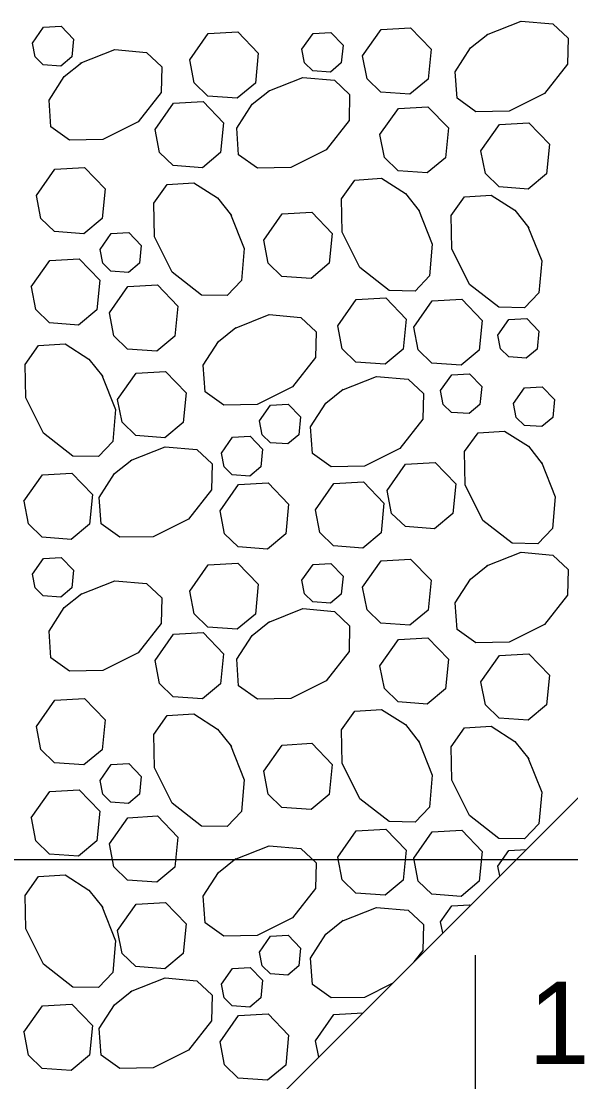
# Model space of a CAD drawing. Extents: x 636530 to 644067, y 294168 to 299122.
# Drawn here: x 641929.1 to 641949.09, y 296089.44 to 296128.01 of the extents above; entities that cross this region are included whole.
import ezdxf

# ---------------------------------------------------------------- set-up
doc = ezdxf.new("R2010")
doc.units = 0
doc.layers.add('1', color=7, linetype='Continuous')

msp = doc.modelspace()

# ---------------------------------------------------------------- linework, layer by layer
at = {"layer": '1'}
for p, q in [((641924.251, 296074.67), (641975.052, 296125.471)), ((641924.254, 296074.673), (641975.052, 296125.471)), ((641913.412, 296097.53), (642008.85, 296097.53)), ((641945.61, 296094.046), (641945.61, 296087.461))]:
    msp.add_line(p, q, dxfattribs=at)
for points in [[(641929.51, 296127.218), (641929.914, 296127.792), (641930.558, 296127.829), (641931.005, 296127.365), (641930.941, 296126.714), (641930.543, 296126.383), (641929.907, 296126.429), (641929.608, 296126.72), (641929.511, 296127.218)], [(641941.518, 296126.75), (641942.19, 296127.706), (641943.263, 296127.767), (641944.009, 296126.994), (641943.901, 296125.91), (641943.238, 296125.358), (641942.179, 296125.435), (641941.68, 296125.918), (641941.518, 296126.75)], [(641946.029, 296127.514), (641947.287, 296128.013), (641948.442, 296127.913), (641948.991, 296127.391), (641948.974, 296126.454), (641948.14, 296125.388), (641946.852, 296124.744), (641945.638, 296124.723), (641944.955, 296125.209), (641944.89, 296126.175), (641945.445, 296127.04), (641946.08, 296127.547)], [(641935.235, 296126.604), (641935.908, 296127.561), (641936.981, 296127.622), (641937.727, 296126.848), (641937.619, 296125.764), (641936.956, 296125.213), (641935.896, 296125.29), (641935.398, 296125.773), (641935.236, 296126.604)], [(641939.314, 296126.998), (641939.718, 296127.571), (641940.362, 296127.608), (641940.81, 296127.144), (641940.745, 296126.494), (641940.347, 296126.163), (641939.711, 296126.209), (641939.412, 296126.499), (641939.315, 296126.997)], [(641931.252, 296126.482), (641932.51, 296126.98), (641933.665, 296126.881), (641934.214, 296126.359), (641934.197, 296125.421), (641933.363, 296124.356), (641932.076, 296123.712), (641930.862, 296123.691), (641930.179, 296124.176), (641930.114, 296125.143), (641930.668, 296126.008), (641931.303, 296126.514)], [(641938.085, 296125.465), (641939.342, 296125.964), (641940.498, 296125.864), (641941.047, 296125.342), (641941.029, 296124.404), (641940.196, 296123.339), (641938.908, 296122.695), (641937.694, 296122.674), (641937.011, 296123.159), (641936.946, 296124.126), (641937.501, 296124.991), (641938.136, 296125.497)], [(641933.97, 296124.074), (641934.643, 296125.031), (641935.716, 296125.092), (641936.462, 296124.318), (641936.354, 296123.234), (641935.691, 296122.683), (641934.631, 296122.76), (641934.133, 296123.243), (641933.971, 296124.074)], [(641942.15, 296123.887), (641942.822, 296124.843), (641943.896, 296124.904), (641944.642, 296124.131), (641944.534, 296123.047), (641943.871, 296122.495), (641942.811, 296122.572), (641942.313, 296123.055), (641942.151, 296123.887)], [(641945.826, 296123.301), (641946.498, 296124.257), (641947.571, 296124.319), (641948.317, 296123.545), (641948.209, 296122.461), (641947.546, 296121.909), (641946.487, 296121.986), (641945.988, 296122.47), (641945.826, 296123.301)], [(641929.659, 296121.675), (641930.332, 296122.631), (641931.405, 296122.692), (641932.151, 296121.919), (641932.043, 296120.835), (641931.38, 296120.283), (641930.32, 296120.36), (641929.822, 296120.844), (641929.66, 296121.675)], [(641943.549, 296121.162), (641944.048, 296119.905), (641943.948, 296118.749), (641943.426, 296118.2), (641942.488, 296118.218), (641941.423, 296119.051), (641940.779, 296120.339), (641940.758, 296121.553), (641941.243, 296122.236), (641942.21, 296122.301), (641943.075, 296121.747), (641943.581, 296121.112)], [(641936.716, 296121), (641937.215, 296119.742), (641937.115, 296118.587), (641936.593, 296118.037), (641935.656, 296118.055), (641934.591, 296118.888), (641933.947, 296120.176), (641933.925, 296121.39), (641934.411, 296122.073), (641935.378, 296122.138), (641936.242, 296121.584), (641936.749, 296120.949)], [(641947.535, 296120.552), (641948.033, 296119.295), (641947.934, 296118.139), (641947.412, 296117.59), (641946.474, 296117.608), (641945.409, 296118.441), (641944.765, 296119.729), (641944.744, 296120.943), (641945.229, 296121.626), (641946.196, 296121.691), (641947.061, 296121.137), (641947.567, 296120.502)], [(641937.924, 296120.048), (641938.596, 296121.005), (641939.67, 296121.066), (641940.416, 296120.292), (641940.308, 296119.208), (641939.645, 296118.657), (641938.585, 296118.733), (641938.087, 296119.217), (641937.925, 296120.048)], [(641931.969, 296119.715), (641932.373, 296120.289), (641933.017, 296120.326), (641933.464, 296119.862), (641933.4, 296119.211), (641933.002, 296118.88), (641932.366, 296118.927), (641932.067, 296119.217), (641931.97, 296119.715)], [(641929.471, 296118.354), (641930.143, 296119.31), (641931.217, 296119.372), (641931.963, 296118.598), (641931.855, 296117.514), (641931.192, 296116.962), (641930.132, 296117.039), (641929.633, 296117.523), (641929.472, 296118.354)], [(641932.312, 296117.405), (641932.984, 296118.361), (641934.057, 296118.422), (641934.804, 296117.649), (641934.696, 296116.564), (641934.033, 296116.013), (641932.973, 296116.09), (641932.474, 296116.573), (641932.312, 296117.404)], [(641940.615, 296116.931), (641941.287, 296117.887), (641942.36, 296117.948), (641943.106, 296117.175), (641942.998, 296116.091), (641942.335, 296115.539), (641941.276, 296115.616), (641940.777, 296116.099), (641940.615, 296116.93)], [(641943.38, 296116.89), (641944.052, 296117.846), (641945.126, 296117.908), (641945.872, 296117.134), (641945.764, 296116.05), (641945.101, 296115.498), (641944.041, 296115.575), (641943.543, 296116.059), (641943.381, 296116.89)], [(641936.865, 296116.843), (641938.122, 296117.342), (641939.278, 296117.242), (641939.827, 296116.72), (641939.809, 296115.782), (641938.976, 296114.717), (641937.688, 296114.073), (641936.474, 296114.052), (641935.791, 296114.537), (641935.726, 296115.504), (641936.281, 296116.369), (641936.915, 296116.875)], [(641946.439, 296116.595), (641946.842, 296117.168), (641947.487, 296117.205), (641947.934, 296116.741), (641947.869, 296116.091), (641947.472, 296115.76), (641946.836, 296115.806), (641946.536, 296116.096), (641946.439, 296116.594)], [(641932.039, 296115.143), (641932.538, 296113.886), (641932.438, 296112.73), (641931.916, 296112.181), (641930.979, 296112.199), (641929.913, 296113.032), (641929.27, 296114.32), (641929.248, 296115.534), (641929.734, 296116.217), (641930.701, 296116.282), (641931.565, 296115.727), (641932.072, 296115.092)], [(641932.611, 296114.258), (641933.283, 296115.215), (641934.357, 296115.276), (641935.103, 296114.502), (641934.995, 296113.418), (641934.332, 296112.867), (641933.272, 296112.943), (641932.773, 296113.427), (641932.611, 296114.258)], [(641940.766, 296114.597), (641942.024, 296115.095), (641943.179, 296114.995), (641943.729, 296114.473), (641943.711, 296113.536), (641942.878, 296112.47), (641941.59, 296111.827), (641940.376, 296111.805), (641939.693, 296112.291), (641939.628, 296113.258), (641940.182, 296114.122), (641940.817, 296114.629)], [(641944.358, 296114.577), (641944.762, 296115.151), (641945.406, 296115.188), (641945.853, 296114.723), (641945.789, 296114.073), (641945.391, 296113.742), (641944.755, 296113.788), (641944.456, 296114.078), (641944.359, 296114.577)], [(641947.006, 296114.104), (641947.41, 296114.678), (641948.054, 296114.715), (641948.502, 296114.25), (641948.437, 296113.6), (641948.039, 296113.269), (641947.403, 296113.315), (641947.104, 296113.605), (641947.007, 296114.104)], [(641937.77, 296113.474), (641938.173, 296114.048), (641938.817, 296114.084), (641939.265, 296113.62), (641939.2, 296112.97), (641938.802, 296112.639), (641938.166, 296112.685), (641937.867, 296112.975), (641937.77, 296113.474)], [(641948.022, 296111.971), (641948.521, 296110.713), (641948.421, 296109.558), (641947.899, 296109.009), (641946.962, 296109.026), (641945.896, 296109.86), (641945.253, 296111.148), (641945.231, 296112.361), (641945.717, 296113.045), (641946.684, 296113.109), (641947.548, 296112.555), (641948.055, 296111.92)], [(641936.383, 296112.307), (641936.786, 296112.881), (641937.43, 296112.918), (641937.878, 296112.454), (641937.813, 296111.803), (641937.415, 296111.472), (641936.779, 296111.518), (641936.48, 296111.808), (641936.383, 296112.307)], [(641933.081, 296112.035), (641934.339, 296112.533), (641935.494, 296112.433), (641936.043, 296111.911), (641936.025, 296110.974), (641935.192, 296109.909), (641933.904, 296109.265), (641932.69, 296109.243), (641932.007, 296109.729), (641931.942, 296110.696), (641932.497, 296111.56), (641933.132, 296112.067)], [(641942.414, 296110.946), (641943.086, 296111.903), (641944.159, 296111.964), (641944.906, 296111.19), (641944.798, 296110.106), (641944.134, 296109.555), (641943.075, 296109.632), (641942.576, 296110.115), (641942.414, 296110.946)], [(641929.204, 296110.56), (641929.876, 296111.517), (641930.95, 296111.578), (641931.696, 296110.804), (641931.588, 296109.72), (641930.925, 296109.169), (641929.865, 296109.245), (641929.366, 296109.729), (641929.205, 296110.56)], [(641936.338, 296110.206), (641937.01, 296111.162), (641938.084, 296111.223), (641938.83, 296110.45), (641938.722, 296109.365), (641938.059, 296108.814), (641936.999, 296108.891), (641936.5, 296109.374), (641936.339, 296110.205)], [(641939.806, 296110.245), (641940.479, 296111.201), (641941.552, 296111.263), (641942.298, 296110.489), (641942.19, 296109.405), (641941.527, 296108.853), (641940.467, 296108.93), (641939.969, 296109.414), (641939.807, 296110.245)], [(641929.51, 296107.904), (641929.914, 296108.478), (641930.558, 296108.514), (641931.005, 296108.05), (641930.941, 296107.4), (641930.543, 296107.069), (641929.907, 296107.115), (641929.608, 296107.405), (641929.511, 296107.904)], [(641941.518, 296107.435), (641942.19, 296108.392), (641943.263, 296108.453), (641944.009, 296107.679), (641943.901, 296106.595), (641943.238, 296106.044), (641942.179, 296106.12), (641941.68, 296106.604), (641941.518, 296107.435)], [(641946.029, 296108.2), (641947.287, 296108.698), (641948.442, 296108.599), (641948.991, 296108.077), (641948.974, 296107.139), (641948.14, 296106.074), (641946.852, 296105.43), (641945.638, 296105.409), (641944.955, 296105.894), (641944.89, 296106.861), (641945.445, 296107.726), (641946.08, 296108.232)], [(641935.235, 296107.29), (641935.908, 296108.246), (641936.981, 296108.308), (641937.727, 296107.534), (641937.619, 296106.45), (641936.956, 296105.898), (641935.896, 296105.975), (641935.398, 296106.459), (641935.236, 296107.29)], [(641939.314, 296107.683), (641939.718, 296108.257), (641940.362, 296108.294), (641940.81, 296107.829), (641940.745, 296107.179), (641940.347, 296106.848), (641939.711, 296106.894), (641939.412, 296107.184), (641939.315, 296107.683)], [(641931.252, 296107.167), (641932.51, 296107.666), (641933.665, 296107.566), (641934.214, 296107.044), (641934.197, 296106.107), (641933.363, 296105.041), (641932.076, 296104.397), (641930.862, 296104.376), (641930.179, 296104.862), (641930.114, 296105.828), (641930.668, 296106.693), (641931.303, 296107.2)], [(641938.085, 296106.151), (641939.342, 296106.649), (641940.498, 296106.549), (641941.047, 296106.027), (641941.029, 296105.09), (641940.196, 296104.025), (641938.908, 296103.381), (641937.694, 296103.359), (641937.011, 296103.845), (641936.946, 296104.812), (641937.501, 296105.676), (641938.136, 296106.183)], [(641933.97, 296104.76), (641934.643, 296105.716), (641935.716, 296105.778), (641936.462, 296105.004), (641936.354, 296103.92), (641935.691, 296103.368), (641934.631, 296103.445), (641934.133, 296103.929), (641933.971, 296104.76)], [(641942.15, 296104.572), (641942.822, 296105.529), (641943.896, 296105.59), (641944.642, 296104.816), (641944.534, 296103.732), (641943.871, 296103.181), (641942.811, 296103.257), (641942.313, 296103.741), (641942.151, 296104.572)], [(641945.826, 296103.987), (641946.498, 296104.943), (641947.571, 296105.004), (641948.317, 296104.231), (641948.209, 296103.147), (641947.546, 296102.595), (641946.487, 296102.672), (641945.988, 296103.155), (641945.826, 296103.986)], [(641929.659, 296102.36), (641930.332, 296103.317), (641931.405, 296103.378), (641932.151, 296102.604), (641932.043, 296101.52), (641931.38, 296100.969), (641930.32, 296101.045), (641929.822, 296101.529), (641929.66, 296102.36)], [(641936.716, 296101.685), (641937.215, 296100.428), (641937.115, 296099.272), (641936.593, 296098.723), (641935.656, 296098.741), (641934.591, 296099.574), (641933.947, 296100.862), (641933.925, 296102.076), (641934.411, 296102.759), (641935.378, 296102.823), (641936.242, 296102.269), (641936.749, 296101.634)], [(641943.549, 296101.848), (641944.048, 296100.59), (641943.948, 296099.435), (641943.426, 296098.886), (641942.488, 296098.903), (641941.423, 296099.737), (641940.779, 296101.025), (641940.758, 296102.238), (641941.243, 296102.922), (641942.21, 296102.986), (641943.075, 296102.432), (641943.581, 296101.797)], [(641947.535, 296101.238), (641948.033, 296099.98), (641947.934, 296098.825), (641947.412, 296098.276), (641946.474, 296098.293), (641945.409, 296099.127), (641944.765, 296100.415), (641944.744, 296101.628), (641945.229, 296102.312), (641946.196, 296102.376), (641947.061, 296101.822), (641947.567, 296101.187)], [(641937.924, 296100.734), (641938.596, 296101.69), (641939.67, 296101.751), (641940.416, 296100.978), (641940.308, 296099.894), (641939.645, 296099.342), (641938.585, 296099.419), (641938.087, 296099.902), (641937.925, 296100.734)], [(641931.969, 296100.401), (641932.373, 296100.975), (641933.017, 296101.012), (641933.464, 296100.547), (641933.4, 296099.897), (641933.002, 296099.566), (641932.366, 296099.612), (641932.067, 296099.902), (641931.97, 296100.401)], [(641929.471, 296099.04), (641930.143, 296099.996), (641931.217, 296100.057), (641931.963, 296099.284), (641931.855, 296098.199), (641931.192, 296097.648), (641930.132, 296097.725), (641929.633, 296098.208), (641929.472, 296099.039)], [(641932.312, 296098.09), (641932.984, 296099.046), (641934.057, 296099.108), (641934.804, 296098.334), (641934.696, 296097.25), (641934.033, 296096.698), (641932.973, 296096.775), (641932.474, 296097.259), (641932.312, 296098.09)], [(641940.615, 296097.616), (641941.287, 296098.573), (641942.36, 296098.634), (641943.106, 296097.86), (641942.998, 296096.776), (641942.335, 296096.225), (641941.276, 296096.301), (641940.777, 296096.785), (641940.615, 296097.616)], [(641943.38, 296097.575), (641944.052, 296098.532), (641945.126, 296098.593), (641945.872, 296097.819), (641945.764, 296096.735), (641945.101, 296096.184), (641944.041, 296096.261), (641943.543, 296096.744), (641943.381, 296097.575)], [(641936.865, 296097.529), (641938.122, 296098.027), (641939.278, 296097.927), (641939.827, 296097.405), (641939.809, 296096.468), (641938.976, 296095.403), (641937.688, 296094.759), (641936.474, 296094.737), (641935.791, 296095.223), (641935.726, 296096.19), (641936.281, 296097.054), (641936.915, 296097.561)], [(641946.439, 296097.28), (641946.842, 296097.854), (641947.471, 296097.89)], [(641946.508, 296096.927), (641946.439, 296097.28)], [(641932.039, 296095.829), (641932.538, 296094.571), (641932.438, 296093.416), (641931.916, 296092.867), (641930.979, 296092.884), (641929.913, 296093.718), (641929.27, 296095.005), (641929.248, 296096.219), (641929.734, 296096.902), (641930.701, 296096.967), (641931.565, 296096.413), (641932.072, 296095.778)], [(641932.611, 296094.944), (641933.283, 296095.9), (641934.357, 296095.961), (641935.103, 296095.188), (641934.995, 296094.104), (641934.332, 296093.552), (641933.272, 296093.629), (641932.773, 296094.112), (641932.611, 296094.944)], [(641940.766, 296095.282), (641942.024, 296095.781), (641943.179, 296095.681), (641943.729, 296095.159), (641943.711, 296094.221), (641943.385, 296093.804)], [(641944.358, 296095.262), (641944.762, 296095.836), (641945.406, 296095.873), (641945.43, 296095.849)], [(641942.596, 296093.015), (641941.59, 296092.512), (641940.376, 296092.491), (641939.693, 296092.976), (641939.628, 296093.943), (641940.182, 296094.808), (641940.817, 296095.314)], [(641944.438, 296094.857), (641944.359, 296095.262)], [(641937.77, 296094.159), (641938.173, 296094.733), (641938.817, 296094.77), (641939.265, 296094.306), (641939.2, 296093.655), (641938.802, 296093.324), (641938.166, 296093.37), (641937.867, 296093.66), (641937.77, 296094.159)], [(641936.383, 296092.993), (641936.786, 296093.567), (641937.43, 296093.603), (641937.878, 296093.139), (641937.813, 296092.489), (641937.415, 296092.158), (641936.779, 296092.204), (641936.48, 296092.494), (641936.383, 296092.993)], [(641933.081, 296092.72), (641934.339, 296093.219), (641935.494, 296093.119), (641936.043, 296092.597), (641936.025, 296091.659), (641935.192, 296090.594), (641933.904, 296089.95), (641932.69, 296089.929), (641932.007, 296090.414), (641931.942, 296091.381), (641932.497, 296092.246), (641933.132, 296092.752)], [(641929.204, 296091.246), (641929.876, 296092.202), (641930.95, 296092.263), (641931.696, 296091.49), (641931.588, 296090.406), (641930.925, 296089.854), (641929.865, 296089.931), (641929.366, 296090.414), (641929.205, 296091.246)], [(641936.338, 296090.891), (641937.01, 296091.847), (641938.084, 296091.909), (641938.83, 296091.135), (641938.722, 296090.051), (641938.059, 296089.499), (641936.999, 296089.576), (641936.5, 296090.06), (641936.339, 296090.891)], [(641939.806, 296090.931), (641940.479, 296091.887), (641941.528, 296091.947)], [(641939.922, 296090.341), (641939.807, 296090.93)]]:
    msp.add_lwpolyline(points, dxfattribs=at)

# ---------------------------------------------------------------- texts
msp.add_text('1', height=3, dxfattribs=at).set_placement((641947.549, 296090.084))

doc.saveas('drawing.dxf')
